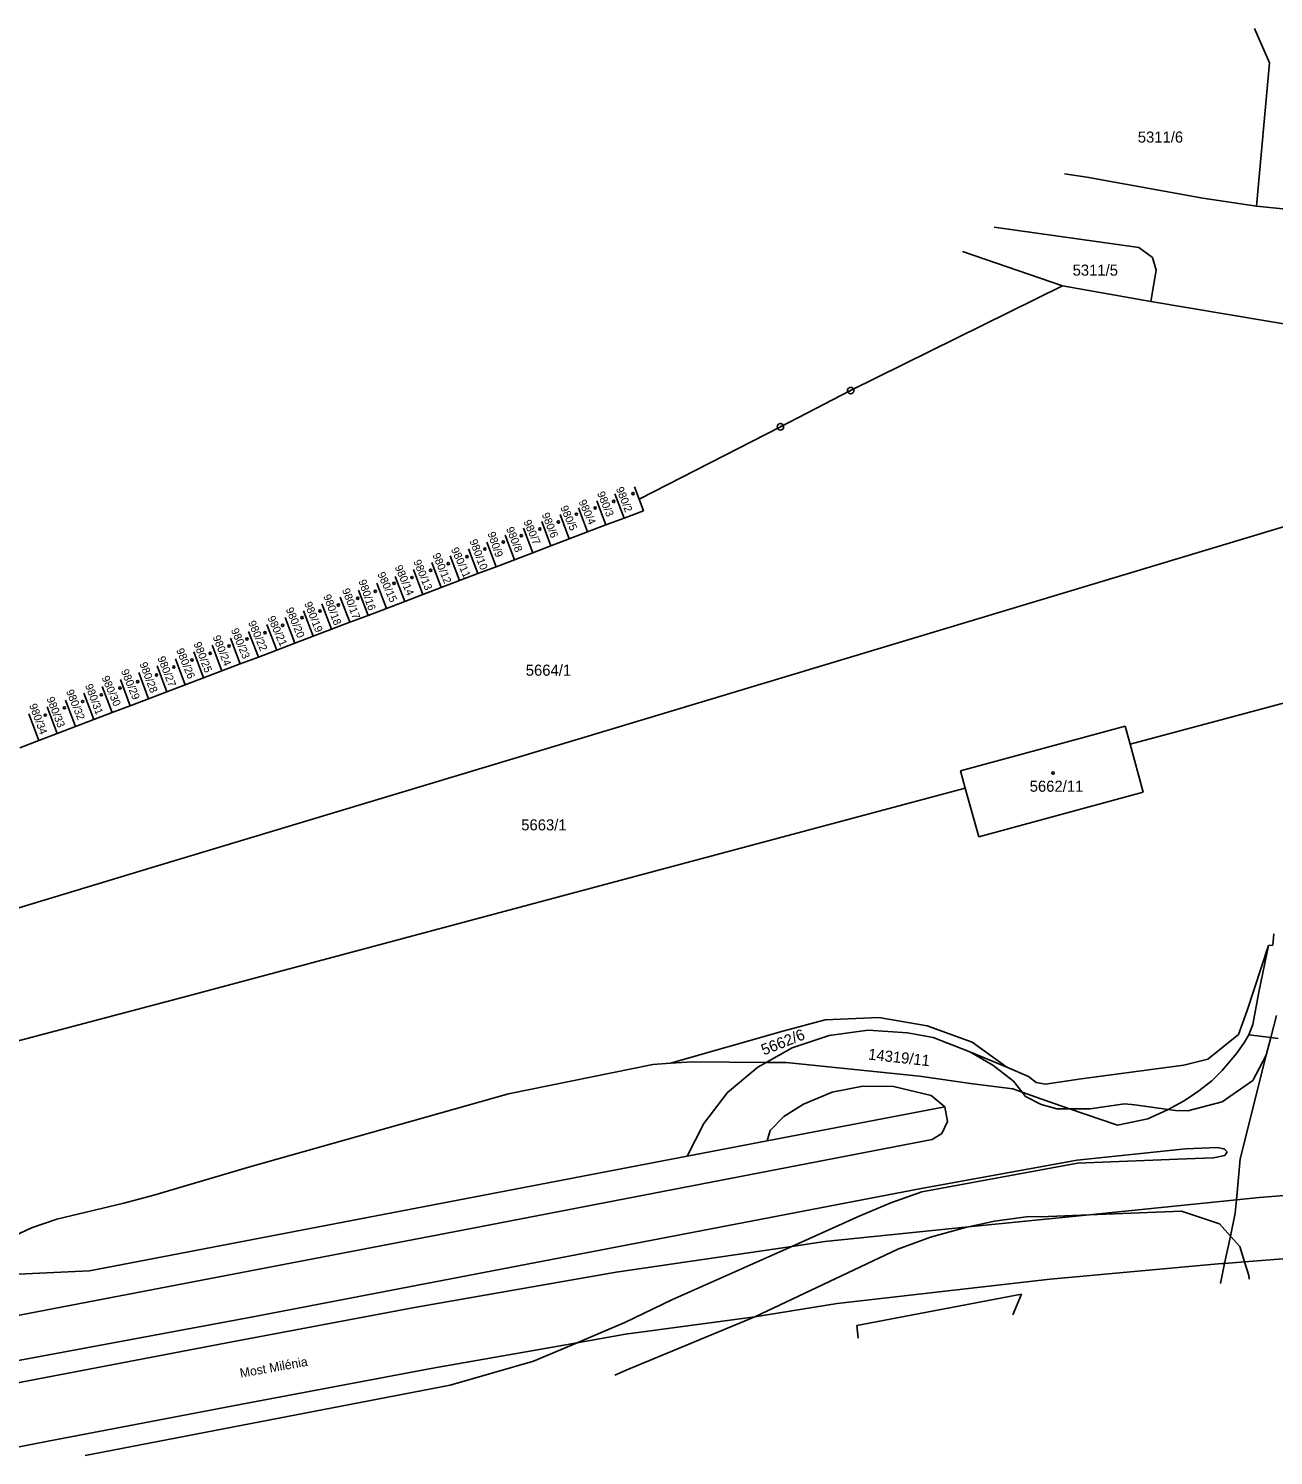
# Model space of a CAD drawing. Extents: x -825057 to -819383, y -1071633 to -1067888.
# Drawn here: x -822084.6 to -821893.8, y -1070433.5 to -1070214.9 of the extents above; entities that cross this region are included whole.
import ezdxf

# ---------------------------------------------------------------- set-up
doc = ezdxf.new("R2010")
doc.units = 0
for name, color, linetype in [('Vrstva 1', 7, 'Continuous'), ('Vrstva 15', 7, 'Continuous'), ('Vrstva 18', 7, 'Continuous'), ('Vrstva 19', 7, 'Continuous'), ('Vrstva 24', 7, 'Continuous'), ('Vrstva 25', 7, 'Continuous'), ('Vrstva 4', 7, 'Continuous')]:
    doc.layers.add(name, color=color, linetype=linetype)

msp = doc.modelspace()

# ---------------------------------------------------------------- linework, layer by layer
at = {"layer": 'Vrstva 1'}
for p, q in [((-821896.75, -1070214.89), (-821894.43, -1070220.12)), ((-821894.43, -1070220.12), (-821896.42, -1070242.13)), ((-821922.42, -1070237.64), (-821925.86, -1070237.13)), ((-821904.65, -1070240.89), (-821922.42, -1070237.64)), ((-821896.42, -1070242.13), (-821904.65, -1070240.89)), ((-821914.47, -1070248.44), (-821936.61, -1070245.34)), ((-821941.47, -1070249.05), (-821926.15, -1070254.31)), ((-821912.38, -1070249.96), (-821914.47, -1070248.44)), ((-821911.79, -1070251.94), (-821912.38, -1070249.96)), ((-821912.61, -1070256.71), (-821911.79, -1070251.94)), ((-821926.15, -1070254.31), (-821958.62, -1070270.37)), ((-821912.61, -1070256.71), (-821926.15, -1070254.31)), ((-821886.25, -1070261.14), (-821912.61, -1070256.71)), ((-821958.62, -1070270.37), (-821969.39, -1070275.91)), ((-821969.39, -1070275.91), (-821991.03, -1070286.99)), ((-821991.03, -1070286.99), (-821991.77, -1070285.09)), ((-821996.14, -1070290.96), (-821997.54, -1070287.25)), ((-821993.34, -1070289.9), (-821994.74, -1070286.2)), ((-821991.03, -1070286.99), (-821990.39, -1070288.78)), ((-822001.74, -1070293.09), (-822003.16, -1070289.36)), ((-821998.94, -1070292.02), (-822000.35, -1070288.31)), ((-821990.39, -1070288.78), (-821993.34, -1070289.9)), ((-821887.79, -1070289.89), (-822065.38, -1070343.33)), ((-822007.35, -1070295.22), (-822008.77, -1070291.47)), ((-822004.55, -1070294.16), (-822005.97, -1070290.42)), ((-821996.14, -1070290.96), (-821998.94, -1070292.02)), ((-821993.34, -1070289.9), (-821996.14, -1070290.96)), ((-822012.96, -1070297.35), (-822014.39, -1070293.57)), ((-822010.15, -1070296.29), (-822011.58, -1070292.52)), ((-822001.74, -1070293.09), (-822004.55, -1070294.16)), ((-821998.94, -1070292.02), (-822001.74, -1070293.09)), ((-822018.56, -1070299.48), (-822020, -1070295.68)), ((-822015.76, -1070298.42), (-822017.2, -1070294.63)), ((-822007.35, -1070295.22), (-822010.15, -1070296.29)), ((-822004.55, -1070294.16), (-822007.35, -1070295.22)), ((-822024.17, -1070301.61), (-822025.62, -1070297.78)), ((-822021.37, -1070300.55), (-822022.82, -1070296.73)), ((-822012.96, -1070297.35), (-822015.76, -1070298.42)), ((-822010.15, -1070296.29), (-822012.96, -1070297.35)), ((-822029.77, -1070303.74), (-822031.24, -1070299.89)), ((-822026.97, -1070302.68), (-822028.43, -1070298.84)), ((-822018.56, -1070299.48), (-822021.37, -1070300.55)), ((-822015.76, -1070298.42), (-822018.56, -1070299.48)), ((-822035.38, -1070305.87), (-822036.85, -1070302)), ((-822032.58, -1070304.81), (-822034.05, -1070300.94)), ((-822026.97, -1070302.68), (-822029.77, -1070303.74)), ((-822024.17, -1070301.61), (-822026.97, -1070302.68)), ((-822021.37, -1070300.55), (-822024.17, -1070301.61)), ((-822040.99, -1070308), (-822042.47, -1070304.1)), ((-822038.18, -1070306.94), (-822039.66, -1070303.05)), ((-822032.58, -1070304.81), (-822035.38, -1070305.87)), ((-822029.77, -1070303.74), (-822032.58, -1070304.81)), ((-822046.59, -1070310.13), (-822048.08, -1070306.21)), ((-822043.79, -1070309.07), (-822045.27, -1070305.16)), ((-822038.18, -1070306.94), (-822040.99, -1070308)), ((-822035.38, -1070305.87), (-822038.18, -1070306.94)), ((-822052.2, -1070312.26), (-822053.69, -1070308.31)), ((-822049.4, -1070311.2), (-822050.89, -1070307.26)), ((-822043.79, -1070309.07), (-822046.59, -1070310.13)), ((-822040.99, -1070308), (-822043.79, -1070309.07)), ((-822057.81, -1070314.39), (-822059.31, -1070310.42)), ((-822055, -1070313.33), (-822056.5, -1070309.37)), ((-822049.4, -1070311.2), (-822052.2, -1070312.26)), ((-822046.59, -1070310.13), (-822049.4, -1070311.2)), ((-822066.22, -1070317.59), (-822067.73, -1070313.58)), ((-822063.41, -1070316.52), (-822064.92, -1070312.52)), ((-822060.62, -1070315.46), (-822062.12, -1070311.48)), ((-822055, -1070313.33), (-822057.81, -1070314.39)), ((-822052.2, -1070312.26), (-822055, -1070313.33)), ((-822071.82, -1070319.72), (-822073.35, -1070315.69)), ((-822069.02, -1070318.65), (-822070.54, -1070314.63)), ((-822060.62, -1070315.46), (-822063.41, -1070316.52)), ((-822057.81, -1070314.39), (-822060.62, -1070315.46)), ((-822077.43, -1070321.85), (-822078.96, -1070317.79)), ((-822074.63, -1070320.78), (-822076.16, -1070316.74)), ((-822066.22, -1070317.59), (-822069.02, -1070318.65)), ((-822063.41, -1070316.52), (-822066.22, -1070317.59)), ((-821890.39, -1070317.77), (-821915.8, -1070324.55)), ((-822083.03, -1070323.98), (-822084.58, -1070319.9)), ((-822080.23, -1070322.91), (-822081.77, -1070318.84)), ((-822071.82, -1070319.72), (-822074.63, -1070320.78)), ((-822069.02, -1070318.65), (-822071.82, -1070319.72)), ((-822077.43, -1070321.85), (-822080.23, -1070322.91)), ((-822074.63, -1070320.78), (-822077.43, -1070321.85)), ((-821916.56, -1070321.8), (-821941.81, -1070328.64)), ((-821915.8, -1070324.55), (-821916.56, -1070321.8)), ((-822083.03, -1070323.98), (-822085.98, -1070325.09)), ((-822080.23, -1070322.91), (-822083.03, -1070323.98)), ((-821913.77, -1070331.91), (-821915.8, -1070324.55)), ((-821941.81, -1070328.64), (-821941.06, -1070331.3)), ((-821941.06, -1070331.3), (-822060.87, -1070363.29)), ((-821941.06, -1070331.3), (-821938.98, -1070338.74)), ((-821938.98, -1070338.74), (-821913.77, -1070331.91)), ((-822065.38, -1070343.33), (-822203.06, -1070385.13)), ((-821893.9, -1070355.33), (-821893.74, -1070353.62)), ((-821894.58, -1070355.42), (-821897.85, -1070365.38)), ((-821896.06, -1070362.56), (-821894.58, -1070355.42)), ((-821894.58, -1070355.42), (-821893.9, -1070355.33)), ((-822060.87, -1070363.29), (-822199.72, -1070400.12)), ((-821896.97, -1070367.51), (-821896.06, -1070362.56)), ((-821899.19, -1070369.02), (-821897.85, -1070365.38)), ((-821969.03, -1070368.55), (-821962.52, -1070366.81)), ((-821962.52, -1070366.81), (-821954.31, -1070366.44)), ((-821954.31, -1070366.44), (-821946.9, -1070367.7)), ((-821946.9, -1070367.7), (-821940, -1070370.2)), ((-821897.59, -1070369.07), (-821896.97, -1070367.51)), ((-821986.24, -1070373.43), (-821969.03, -1070368.55)), ((-821967.61, -1070371.09), (-821961.91, -1070369.18)), ((-821961.91, -1070369.18), (-821955.93, -1070368.37)), ((-821955.93, -1070368.37), (-821949.9, -1070368.77)), ((-821949.9, -1070368.77), (-821945.97, -1070369.52)), ((-821945.97, -1070369.52), (-821940.34, -1070371.69)), ((-821940, -1070370.2), (-821934.71, -1070374.06)), ((-821903.88, -1070372.79), (-821899.19, -1070369.02)), ((-821898.27, -1070370.2), (-821899.46, -1070371.91)), ((-821897.59, -1070369.07), (-821898.27, -1070370.2)), ((-821894.23, -1070369.49), (-821897.59, -1070369.07)), ((-821894.92, -1070372.21), (-821894.23, -1070369.49)), ((-821893.09, -1070369.63), (-821894.23, -1070369.49)), ((-821971.58, -1070373.32), (-821967.61, -1070371.09)), ((-821940.34, -1070371.69), (-821934.71, -1070374.06)), ((-821899.46, -1070371.91), (-821901.68, -1070374.55)), ((-821898.92, -1070388.08), (-821894.92, -1070372.21)), ((-821988.94, -1070373.61), (-822011.06, -1070378.12)), ((-821986.24, -1070373.43), (-821988.94, -1070373.61)), ((-821982.85, -1070373.21), (-821986.24, -1070373.43)), ((-821971.58, -1070373.32), (-821982.85, -1070373.21)), ((-821968.49, -1070373.35), (-821971.58, -1070373.32)), ((-821948.05, -1070375.4), (-821968.49, -1070373.35)), ((-821934.71, -1070374.06), (-821931.37, -1070375.46)), ((-821923.28, -1070375.82), (-821907.58, -1070373.73)), ((-821907.58, -1070373.73), (-821903.88, -1070372.79)), ((-821901.68, -1070374.55), (-821902.05, -1070374.91)), ((-821939.89, -1070376.57), (-821948.05, -1070375.4)), ((-821933.76, -1070377.37), (-821939.89, -1070376.57)), ((-821931.37, -1070375.46), (-821930.2, -1070376.37)), ((-821930.2, -1070376.37), (-821928.75, -1070376.65)), ((-821928.75, -1070376.65), (-821923.28, -1070375.82)), ((-821903.29, -1070376.11), (-821905.27, -1070377.69)), ((-821902.05, -1070374.91), (-821903.29, -1070376.11)), ((-822011.06, -1070378.12), (-822050.7, -1070389.32)), ((-821932.35, -1070377.88), (-821933.76, -1070377.37)), ((-821929.46, -1070378.91), (-821932.35, -1070377.88)), ((-821925.08, -1070380.42), (-821929.46, -1070378.91)), ((-821906.6, -1070378.58), (-821907.63, -1070379.24)), ((-821905.27, -1070377.69), (-821906.6, -1070378.58)), ((-821917.74, -1070382.94), (-821925.08, -1070380.42)), ((-821910.07, -1070380.6), (-821913.06, -1070381.96)), ((-821909.94, -1070380.52), (-821910.07, -1070380.6)), ((-821907.63, -1070379.24), (-821909.94, -1070380.52)), ((-821913.06, -1070381.96), (-821917.74, -1070382.94)), ((-822050.7, -1070389.32), (-822065.42, -1070393.64)), ((-821899.5, -1070394.38), (-821898.92, -1070388.08)), ((-822065.42, -1070393.64), (-822070.01, -1070394.86)), ((-821899.69, -1070396.4), (-821899.5, -1070394.38)), ((-822070.01, -1070394.86), (-822080.29, -1070397.34)), ((-821900.43, -1070399.92), (-821899.69, -1070396.4)), ((-822084.18, -1070398.66), (-822093.5, -1070403.04)), ((-822080.29, -1070397.34), (-822084.18, -1070398.66)), ((-821901.3, -1070404.12), (-821900.43, -1070399.92)), ((-821900.43, -1070399.92), (-821899, -1070401.51)), ((-821899, -1070401.51), (-821898.24, -1070403.87)), ((-821901.94, -1070407.17), (-821901.3, -1070404.12)), ((-821898.24, -1070403.87), (-821897.57, -1070405.95)), ((-821897.57, -1070405.95), (-821897.54, -1070406.51))]:
    msp.add_line(p, q, dxfattribs=at)
at = {"layer": 'Vrstva 24'}
for centre, radius in [((-821958.62, -1070270.37), 0.5), ((-821958.62, -1070270.37), 0.5), ((-821958.62, -1070270.37), 0.0327), ((-821958.62, -1070270.37), 0.0327), ((-821969.39, -1070275.91), 0.5), ((-821969.39, -1070275.91), 0.5), ((-821969.39, -1070275.91), 0.0327), ((-821969.39, -1070275.91), 0.0327)]:
    msp.add_circle(centre, radius, dxfattribs=at)
at = {"layer": 'Vrstva 25'}
for centre in [(-821994.93, -1070287.35), (-821991.96, -1070286.15), (-822000.66, -1070289.3), (-821997.78, -1070288.37), (-822006.26, -1070291.57), (-822003.41, -1070290.5), (-822011.85, -1070293.56), (-822009.1, -1070292.59), (-822017.42, -1070295.81), (-822014.69, -1070294.63), (-822023.01, -1070297.89), (-822020.3, -1070296.87), (-822028.6, -1070299.89), (-822025.85, -1070299.01), (-822034.16, -1070302.2), (-822031.49, -1070301.14), (-822039.95, -1070304.13), (-822037.13, -1070303.23), (-822045.68, -1070306.35), (-822042.7, -1070305.15), (-822051.14, -1070308.44), (-822048.38, -1070307.46), (-822056.78, -1070310.62), (-822053.89, -1070309.51), (-822062.35, -1070312.72), (-822059.57, -1070311.64), (-822070.61, -1070315.92), (-822067.9, -1070314.99), (-822065.01, -1070313.97), (-822076.34, -1070318.01), (-822073.45, -1070316.99), (-822082.06, -1070320.1), (-822079.13, -1070318.98), (-821927.6, -1070328.96)]:
    msp.add_circle(centre, 0.175, dxfattribs=at)
at = {"layer": 'Vrstva 4'}
for p, q in [((-821887.37, -1070243.06), (-821896.42, -1070242.13)), ((-821894.23, -1070369.49), (-821893.38, -1070366.1)), ((-821940.34, -1070371.69), (-821936.84, -1070373.72)), ((-821896.97, -1070376.1), (-821894.92, -1070372.21)), ((-821977.48, -1070377.91), (-821972.85, -1070374.03)), ((-821972.85, -1070374.03), (-821971.58, -1070373.32)), ((-821936.84, -1070373.72), (-821933.68, -1070376.2)), ((-821961.46, -1070377.87), (-821956.74, -1070376.95)), ((-821956.74, -1070376.95), (-821952.08, -1070376.99)), ((-821952.08, -1070376.99), (-821946.26, -1070378.37)), ((-821933.68, -1070376.2), (-821932.35, -1070377.88)), ((-821901.69, -1070379.36), (-821896.97, -1070376.1)), ((-821981.14, -1070382.67), (-821977.48, -1070377.91)), ((-821965.83, -1070379.71), (-821961.46, -1070377.87)), ((-821946.26, -1070378.37), (-821944.18, -1070380.11)), ((-821932.35, -1070377.88), (-821931.81, -1070378.55)), ((-821931.81, -1070378.55), (-821929.42, -1070379.76)), ((-821944.18, -1070380.11), (-821971.41, -1070385.32)), ((-821968.84, -1070381.59), (-821965.83, -1070379.71)), ((-821944.18, -1070380.11), (-821943.78, -1070382.36)), ((-821929.42, -1070379.76), (-821927.04, -1070380.4)), ((-821927.04, -1070380.4), (-821925.08, -1070380.42)), ((-821925.08, -1070380.42), (-821921.93, -1070380.44)), ((-821921.93, -1070380.44), (-821916.64, -1070379.68)), ((-821916.64, -1070379.68), (-821915.08, -1070379.83)), ((-821915.08, -1070379.83), (-821909.94, -1070380.52)), ((-821909.94, -1070380.52), (-821908.86, -1070380.67)), ((-821908.86, -1070380.67), (-821906.93, -1070380.74)), ((-821906.93, -1070380.74), (-821901.69, -1070379.36)), ((-821983.7, -1070387.69), (-821981.14, -1070382.67)), ((-821970.95, -1070383.77), (-821968.84, -1070381.59)), ((-821943.78, -1070382.36), (-821944.67, -1070384.22)), ((-822016.78, -1070398.75), (-821946.15, -1070385.15)), ((-821971.41, -1070385.32), (-821983.7, -1070387.69)), ((-821971.41, -1070385.32), (-821970.95, -1070383.77)), ((-821944.67, -1070384.22), (-821946.15, -1070385.15)), ((-821983.7, -1070387.69), (-822075.3, -1070405.26)), ((-821923.9, -1070388.27), (-821907.28, -1070386.54)), ((-821907.28, -1070386.54), (-821902.4, -1070386.37)), ((-821903.01, -1070387.94), (-821907.2, -1070388.09)), ((-821901.28, -1070387.59), (-821903.01, -1070387.94)), ((-821902.4, -1070386.37), (-821901.45, -1070386.56)), ((-821901.45, -1070386.56), (-821901.31, -1070386.6)), ((-821901.31, -1070386.6), (-821900.94, -1070387)), ((-821900.94, -1070387), (-821901.28, -1070387.59)), ((-821947.82, -1070392.63), (-821923.9, -1070388.27)), ((-821923.83, -1070388.75), (-821947.69, -1070393.16)), ((-821907.2, -1070388.09), (-821923.83, -1070388.75)), ((-821947.82, -1070392.63), (-822050.78, -1070412.39)), ((-821947.69, -1070393.16), (-821952.44, -1070394.83)), ((-821899.5, -1070394.38), (-821922.05, -1070396.66)), ((-821896.03, -1070394.03), (-821899.5, -1070394.38)), ((-821896.03, -1070394.03), (-821891.51, -1070393.68)), ((-821957.32, -1070396.89), (-821952.44, -1070394.83)), ((-821922.05, -1070396.66), (-821940.58, -1070398.53)), ((-821929.54, -1070396.96), (-821922.05, -1070396.66)), ((-821922.05, -1070396.66), (-821907.94, -1070396.09)), ((-821907.94, -1070396.09), (-821902.11, -1070398.03)), ((-822092.17, -1070413.23), (-822016.78, -1070398.75)), ((-821967.66, -1070401.5), (-821957.32, -1070396.89)), ((-821940.58, -1070398.53), (-821962.6, -1070400.75)), ((-821946.36, -1070400.1), (-821941.39, -1070398.71)), ((-821941.39, -1070398.71), (-821940.58, -1070398.53)), ((-821940.58, -1070398.53), (-821936.59, -1070397.63)), ((-821936.59, -1070397.63), (-821931.31, -1070396.91)), ((-821931.31, -1070396.91), (-821929.54, -1070396.96)), ((-821902.11, -1070398.03), (-821900.43, -1070399.92)), ((-821962.6, -1070400.75), (-821967.66, -1070401.5)), ((-821951.38, -1070401.92), (-821946.36, -1070400.1)), ((-821967.66, -1070401.5), (-821994.54, -1070405.45)), ((-821986.05, -1070409.68), (-821967.66, -1070401.5)), ((-821973.3, -1070412.31), (-821951.38, -1070401.92)), ((-822075.3, -1070405.26), (-822102.66, -1070406.52)), ((-821928.02, -1070406.53), (-821901.72, -1070404.15)), ((-821901.72, -1070404.15), (-821901.3, -1070404.12)), ((-821901.3, -1070404.12), (-821898.24, -1070403.87)), ((-821898.24, -1070403.87), (-821892.37, -1070403.39)), ((-821994.54, -1070405.45), (-822025.48, -1070410.85)), ((-821928.02, -1070406.53), (-821960.71, -1070410.23)), ((-821993.23, -1070413.17), (-821986.05, -1070409.68)), ((-821957.68, -1070413.61), (-821932.45, -1070408.83)), ((-821933.75, -1070411.99), (-821932.45, -1070408.83)), ((-822025.48, -1070410.85), (-822054.22, -1070416.3)), ((-821960.71, -1070410.23), (-821973.3, -1070412.31)), ((-822050.78, -1070412.39), (-822091.2, -1070419.94)), ((-821996.94, -1070414.73), (-821993.23, -1070413.17)), ((-821973.3, -1070412.31), (-821993.14, -1070414.96)), ((-821993.05, -1070420.48), (-821973.3, -1070412.31)), ((-821957.45, -1070415.58), (-821957.68, -1070413.61)), ((-822054.22, -1070416.3), (-822083.33, -1070421.84)), ((-822000.56, -1070416.27), (-822022.68, -1070420.16)), ((-822007.21, -1070419.09), (-822000.56, -1070416.27)), ((-822000.56, -1070416.27), (-821996.94, -1070414.73)), ((-821993.14, -1070414.96), (-822000.56, -1070416.27)), ((-822022.68, -1070420.16), (-822052.18, -1070425.71)), ((-822019.99, -1070422.78), (-822007.21, -1070419.09)), ((-821994.76, -1070421.24), (-821993.05, -1070420.48)), ((-822083.33, -1070421.84), (-822116.01, -1070428.12)), ((-822050.5, -1070428.65), (-822019.99, -1070422.78)), ((-822052.18, -1070425.71), (-822081.63, -1070431.37)), ((-822075.93, -1070433.54), (-822050.5, -1070428.65)), ((-822081.63, -1070431.37), (-822088.92, -1070432.77))]:
    msp.add_line(p, q, dxfattribs=at)

# ---------------------------------------------------------------- texts
at = {"layer": 'Vrstva 15'}
msp.add_text('Most Milénia', height=1.4, rotation=10.089, dxfattribs=at).set_placement((-822052.101, -1070421.63))
at = {"layer": 'Vrstva 18'}
for s, p in [('5311/6', (-821914.612, -1070232.37)), ('5311/5', (-821924.602, -1070252.76)), ('5664/1', (-822008.412, -1070314.06)), ('5663/1', (-822009.108, -1070337.76))]:
    msp.add_text(s, height=1.7, dxfattribs=at).set_placement(p)
for s, rotation, p in [('5662/6', 21.6, (-821971.931, -1070372.258)), ('14319/11', 353.7, (-821956, -1070372.86))]:
    msp.add_text(s, height=1.7, rotation=rotation, dxfattribs=at).set_placement(p)
at = {"layer": 'Vrstva 19'}
for s, rotation, p in [('980/2', 291.6, (-821994.62, -1070285.39)), ('980/4', 294.3, (-822000.35, -1070287.39)), ('980/3', 292.5, (-821997.51, -1070286.1)), ('980/6', 291.6, (-822005.99, -1070289.34)), ('980/5', 293.4, (-822003.15, -1070288.28)), ('980/8', 291.6, (-822011.45, -1070291.52)), ('980/7', 293.4, (-822008.79, -1070290.46)), ('980/10', 290.7, (-822017.05, -1070293.39)), ('980/9', 288.9, (-822014.29, -1070292.23)), ('980/12', 292.5, (-822022.74, -1070295.54)), ('980/11', 294.3, (-822019.9, -1070294.7)), ('980/15', 294.3, (-822031.18, -1070298.47)), ('980/14', 293.4, (-822028.52, -1070297.41)), ('980/13', 292.5, (-822025.67, -1070296.56)), ('980/16', 288.9, (-822034.07, -1070299.54)), ('980/19', 291.6, (-822042.39, -1070302.98)), ('980/18', 290.7, (-822039.48, -1070301.85)), ('980/17', 290.7, (-822036.6, -1070300.92)), ('980/21', 294.3, (-822048.03, -1070305.2)), ('980/20', 292.5, (-822045.23, -1070303.87)), ('980/23', 292.5, (-822053.62, -1070307.06)), ('980/22', 293.4, (-822051, -1070305.91)), ('980/25', 291.6, (-822059.35, -1070309.15)), ('980/24', 291.6, (-822056.42, -1070308.13)), ('980/27', 291.6, (-822064.88, -1070311.34)), ('980/26', 292.5, (-822062.02, -1070310.13)), ('980/29', 292.5, (-822070.48, -1070313.34)), ('980/28', 290.7, (-822067.63, -1070312.23)), ('980/31', 290.7, (-822075.98, -1070315.56)), ('980/30', 293.4, (-822073.45, -1070314.37)), ('980/33', 291.6, (-822081.89, -1070317.56)), ('980/32', 292.5, (-822078.91, -1070316.45)), ('980/34', 290.7, (-822084.55, -1070318.59))]:
    msp.add_text(s, height=1.2, rotation=rotation, dxfattribs=at).set_placement(p)
msp.add_text('5662/11', height=1.7, dxfattribs=at).set_placement((-821931.18, -1070331.84))

doc.saveas('drawing.dxf')
